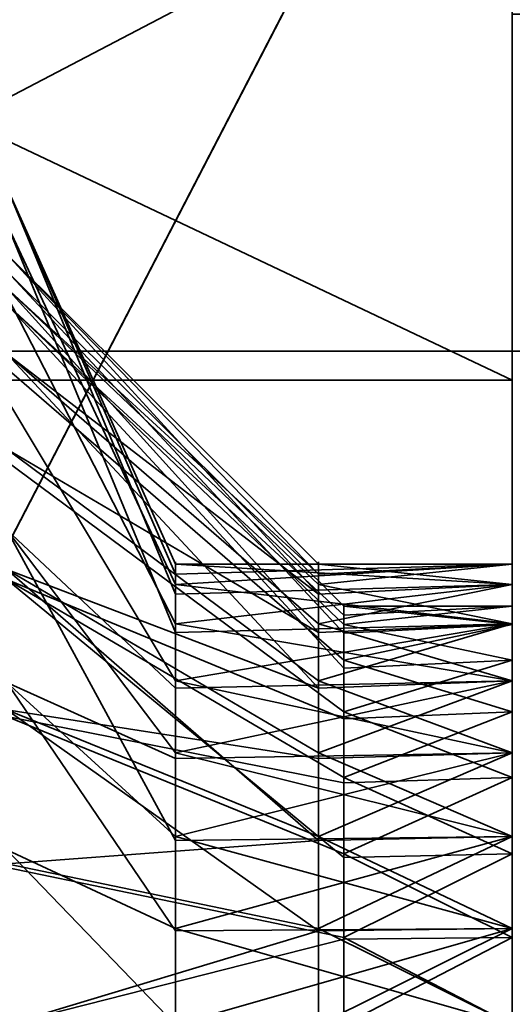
# Model space of a CAD drawing. Header units: millimetres. Extents: x -603 to 3703, y -115 to 193.
# Tile 437 of 656: x 1029 to 1032, y -22 to -16. Entities that reach past the tile are written whole.
import ezdxf

# ---------------------------------------------------------------- set-up
doc = ezdxf.new("R2010")
doc.units = ezdxf.units.MM
doc.layers.add('152', color=7, linetype='Continuous', true_color=0xffffff)

# ---------------------------------------------------------------- blocks, each defined once
blk = doc.blocks.new('UG_SURFACE_002')
at = {"layer": '152', "color": 252, "linetype": 'Continuous', "lineweight": 35}
for points in [[(2165, -18, 2212.25), (2165, 174.4, 2212.25), (835, 174.4, 2212.25), (835, -18, 2212.25)], [(985, -18, 2062.2499), (985, 174.4, 2062.2499), (2015.0001, 174.4, 2062.2499), (2015.0001, -18, 2062.2499)], [(2165, -18, 2212.25), (835, -18, 2212.25), (985, -18, 2062.2499), (2015.0001, -18, 2062.2499)]]:
    blk.add_3dface(points, dxfattribs=at)
blk = doc.blocks.new('UG_SURFACE_055')
at = {"layer": '152', "color": 252, "linetype": 'Continuous', "lineweight": 35}
for points in [[(1023.5, -29.92, 2023.7501), (1976.5, -29.92, 2023.7501), (1976.5, 14.42, 2023.7501), (1023.5, 14.42, 2023.7501)], [(1025, -29.92, 2022.2499), (1025, 14.42, 2022.2499), (1975, 14.42, 2022.2499), (1975, -29.92, 2022.2499)], [(970, -18, 2077.25), (2030, -18, 2077.25), (2028.5001, -18, 2075.7501), (971.5, -18, 2075.7501)], [(970, -18, 2077.25), (970, -29.92, 2077.25), (2030, -29.92, 2077.25), (2030, -18, 2077.25)], [(971.5, -18, 2075.7501), (2028.5001, -18, 2075.7501), (2028.5001, -29.92, 2075.7501), (971.5, -29.92, 2075.7501)]]:
    blk.add_3dface(points, dxfattribs=at)
blk = doc.blocks.new('UG_SURFACE_057')
at = {"layer": '152', "color": 252, "linetype": 'Continuous', "lineweight": 35}
for points in [[(1041, 4.0145, -7.75), (1026, 4.0145, -7.75), (1026, -24.9528, -7.75), (1974, -24.9528, -7.75)], [(1026, -24.9528, -8.75), (1026, 4.0145, -8.75), (1041, 4.0145, -8.75)], [(1041, 4.0145, -8.75), (1959, 4.0145, -8.75), (1026, -24.9528, -8.75)], [(1959, 4.0145, -8.75), (1974, 4.0145, -8.75), (1974, -24.9528, -8.75), (1026, -24.9528, -8.75)]]:
    blk.add_3dface(points, dxfattribs=at)
blk = doc.blocks.new('UG_SURFACE_197')
at = {"layer": '152', "color": 252, "linetype": 'Continuous', "lineweight": 35}
for points in [[(1031.9999, -12, 1647), (1031.9999, -19.8349, 1645.9), (1031.9999, -20.5305, 1645.1274), (1031.9999, -14.1522, 1617.7653)], [(1031.9999, -12, 1647), (1031.9999, -19.5137, 1646.8887), (1031.9999, -19.8349, 1645.9)], [(1031.9999, -12, 1647), (1031.9999, -12.7612, 1650.8268), (1031.9999, -19.6224, 1647.9225), (1031.9999, -19.5137, 1646.8887)], [(1031.9999, -12.7612, 1503.1731), (1031.9999, -19.5137, 1506.5887), (1031.9999, -19.8349, 1505.6)], [(1031.9999, -12.7612, 1503.1731), (1031.9999, -19.6224, 1507.6226), (1031.9999, -19.5137, 1506.5887)], [(1031.9999, -12.7612, 1503.1731), (1031.9999, -16, 1527), (1031.9999, -20.1421, 1508.5229), (1031.9999, -19.6224, 1507.6226)], [(1031.9999, -12.7612, 1650.8268), (1031.9999, -14.9289, 1654.0711), (1031.9999, -20.1421, 1648.8228), (1031.9999, -19.6224, 1647.9225)], [(1031.9999, -19.8349, 1505.6), (1031.9999, -20.5305, 1504.8275), (1031.9999, -14.9289, 1499.929), (1031.9999, -12.7612, 1503.1731)], [(1031.9999, -14.5858, 1618.4142), (1031.9999, -14.1522, 1617.7653), (1031.9999, -20.5305, 1645.1274)], [(1031.9999, -15.2346, 1618.8477), (1031.9999, -14.5858, 1618.4142), (1031.9999, -20.5305, 1645.1274)], [(1029, -16.75, 1498.7122), (1029, -14.9289, 1499.929), (1031.9999, -14.9289, 1499.929), (1031.9999, -18.1732, 1497.7612)], [(1031.9999, -18.1732, 1656.2388), (1031.9999, -14.9289, 1654.0711), (1029, -14.9289, 1654.0711), (1029, -16.75, 1655.2879)], [(1031.9999, -20.9832, 1649.4339), (1031.9999, -20.1421, 1648.8228), (1031.9999, -14.9289, 1654.0711), (1031.9999, -18.1732, 1656.2388)], [(1031.9999, -18.1732, 1497.7612), (1031.9999, -14.9289, 1499.929), (1031.9999, -20.5305, 1504.8275), (1031.9999, -21.4802, 1504.4047)], [(1031.9999, -15.2346, 1618.8477), (1031.9999, -20.5305, 1645.1274), (1031.9999, -21.4802, 1644.7046)], [(1031.9999, -16, 1619), (1031.9999, -15.2346, 1618.8477), (1031.9999, -21.4802, 1644.7046)], [(1031.9999, -21.4802, 1644.7046), (1031.9999, -22, 1644.65), (1031.9999, -28, 1619), (1031.9999, -16, 1619)], [(1031.9999, -22, 1509.3499), (1031.9999, -20.9832, 1509.1338), (1031.9999, -16, 1527), (1031.9999, -28, 1527)], [(1031.9999, -20.9832, 1509.1338), (1031.9999, -20.1421, 1508.5229), (1031.9999, -16, 1527)], [(1070.5, -16, 1619), (1031.9999, -16, 1619), (1031.9999, -28, 1619), (1070.5, -28, 1619)], [(1031.9999, -16, 1527), (1101, -16, 1527), (1101, -28, 1527), (1031.9999, -28, 1527)], [(1031.9999, -28, 1528), (1100.5858, -28, 1528), (1100.5858, -16, 1528), (1031.9999, -16, 1528)], [(1031.9999, -28, 1528), (1031.9999, -16, 1528), (1031.9999, -28, 1618)], [(1031.9999, -16, 1618), (1031.9999, -28, 1618), (1031.9999, -16, 1528)], [(1070.5, -16, 1618), (1070.5, -28, 1618), (1031.9999, -28, 1618), (1031.9999, -16, 1618)], [(1031.9999, -18.1732, 1497.7612), (1029, -18.1732, 1497.7612), (1029, -16.75, 1498.7122)], [(1029, -16.75, 1655.2879), (1029, -18.1732, 1656.2388), (1031.9999, -18.1732, 1656.2388)], [(1029, -17.5247, 1647.6203), (1031, -19.5137, 1647.4113), (1031, -19.6743, 1647.9057)], [(1031, -19.568, 1646.8943), (1031, -19.5137, 1647.4113), (1029, -17.5247, 1647.6203), (1029, -17.7202, 1645.7595)], [(1031, -19.6743, 1647.9057), (1031, -19.8349, 1648.3999), (1029, -18.1029, 1649.4), (1029, -17.5247, 1647.6203)], [(1029, -17.5247, 1507.3204), (1031, -19.5137, 1507.1113), (1031, -19.6743, 1507.6057)], [(1031, -19.568, 1506.5944), (1031, -19.5137, 1507.1113), (1029, -17.5247, 1507.3204), (1029, -17.7202, 1505.4594)], [(1031, -19.6743, 1507.6057), (1031, -19.8349, 1508.1), (1029, -18.1029, 1509.1), (1029, -17.5247, 1507.3204)], [(1029, -17.7202, 1645.7595), (1031, -19.6224, 1646.3774), (1031, -19.568, 1646.8943)], [(1029, -17.7202, 1645.7595), (1029, -18.6558, 1644.1389), (1031, -20.1421, 1645.4772), (1031, -19.8822, 1645.9273)], [(1031, -19.8822, 1645.9273), (1031, -19.6224, 1646.3774), (1029, -17.7202, 1645.7595)], [(1029, -17.7202, 1505.4594), (1031, -19.6224, 1506.0774), (1031, -19.568, 1506.5944)], [(1029, -17.7202, 1505.4594), (1029, -18.6558, 1503.8389), (1031, -20.1421, 1505.1771), (1031, -19.8822, 1505.6273)], [(1031, -19.8822, 1505.6273), (1031, -19.6224, 1506.0774), (1029, -17.7202, 1505.4594)], [(1029, -19.355, 1650.7906), (1029, -18.1029, 1649.4), (1031, -19.8349, 1648.3999), (1031, -20.1827, 1648.7863)], [(1029, -19.355, 1510.4905), (1029, -18.1029, 1509.1), (1031, -19.8349, 1508.1), (1031, -20.1827, 1508.4863)], [(1029, -18.1732, 1497.7612), (1031.9999, -18.1732, 1497.7612), (1031.9999, -22, 1497), (1029, -22, 1497)], [(1029, -22, 1656.9999), (1031.9999, -22, 1656.9999), (1031.9999, -18.1732, 1656.2388), (1029, -18.1732, 1656.2388)], [(1031.9999, -22, 1649.65), (1031.9999, -20.9832, 1649.4339), (1031.9999, -18.1732, 1656.2388), (1031.9999, -22, 1656.9999)], [(1031.9999, -21.4802, 1504.4047), (1031.9999, -22, 1504.3499), (1031.9999, -22, 1497), (1031.9999, -18.1732, 1497.7612)], [(1031, -20.5626, 1645.1716), (1031, -20.1421, 1645.4772), (1029, -18.6558, 1644.1389), (1029, -20.1697, 1643.039)], [(1031, -20.5626, 1504.8716), (1031, -20.1421, 1505.1771), (1029, -18.6558, 1503.8389), (1029, -20.1697, 1502.7391)], [(1029, -19.355, 1650.7906), (1031, -20.5305, 1649.1725), (1031, -21.0054, 1649.3839)], [(1031, -20.1827, 1648.7863), (1031, -20.5305, 1649.1725), (1029, -19.355, 1650.7906)], [(1031, -21.0054, 1649.3839), (1031, -21.4802, 1649.5954), (1029, -21.0644, 1651.5517), (1029, -19.355, 1650.7906)], [(1029, -19.355, 1510.4905), (1031, -20.5305, 1508.8725), (1031, -21.0054, 1509.084)], [(1031, -20.1827, 1508.4863), (1031, -20.5305, 1508.8725), (1029, -19.355, 1510.4905)], [(1031, -21.0054, 1509.084), (1031, -21.4802, 1509.2953), (1029, -21.0644, 1511.2517), (1029, -19.355, 1510.4905)], [(1031.9999, -19.5137, 1646.8887), (1031.9999, -19.6224, 1647.9225), (1031, -19.5137, 1647.4113)], [(1031.9999, -19.6224, 1647.9225), (1031, -19.6743, 1647.9057), (1031, -19.5137, 1647.4113)], [(1031.9999, -19.5137, 1646.8887), (1031, -19.568, 1646.8943), (1031, -19.6224, 1646.3774)], [(1031, -19.6224, 1646.3774), (1031.9999, -19.8349, 1645.9), (1031.9999, -19.5137, 1646.8887)], [(1031, -19.5137, 1647.4113), (1031, -19.568, 1646.8943), (1031.9999, -19.5137, 1646.8887)], [(1031.9999, -19.5137, 1506.5887), (1031.9999, -19.6224, 1507.6226), (1031, -19.5137, 1507.1113)], [(1031.9999, -19.6224, 1507.6226), (1031, -19.6743, 1507.6057), (1031, -19.5137, 1507.1113)], [(1031.9999, -19.5137, 1506.5887), (1031, -19.568, 1506.5944), (1031, -19.6224, 1506.0774)], [(1031, -19.6224, 1506.0774), (1031.9999, -19.8349, 1505.6), (1031.9999, -19.5137, 1506.5887)], [(1031, -19.5137, 1507.1113), (1031, -19.568, 1506.5944), (1031.9999, -19.5137, 1506.5887)], [(1031, -19.8349, 1648.3999), (1031.9999, -19.6224, 1647.9225), (1031.9999, -20.1421, 1648.8228)], [(1031, -19.6224, 1646.3774), (1031, -19.8822, 1645.9273), (1031.9999, -19.8349, 1645.9)], [(1031, -19.8349, 1648.3999), (1031, -19.6743, 1647.9057), (1031.9999, -19.6224, 1647.9225)], [(1031, -19.8349, 1508.1), (1031.9999, -19.6224, 1507.6226), (1031.9999, -20.1421, 1508.5229)], [(1031, -19.6224, 1506.0774), (1031, -19.8822, 1505.6273), (1031.9999, -19.8349, 1505.6)], [(1031, -19.8349, 1508.1), (1031, -19.6743, 1507.6057), (1031.9999, -19.6224, 1507.6226)], [(1031.9999, -20.1421, 1648.8228), (1031, -20.1827, 1648.7863), (1031, -19.8349, 1648.3999)], [(1031.9999, -20.5305, 1645.1274), (1031.9999, -19.8349, 1645.9), (1031, -20.1421, 1645.4772)], [(1031.9999, -19.8349, 1645.9), (1031, -19.8822, 1645.9273), (1031, -20.1421, 1645.4772)], [(1031.9999, -20.1421, 1508.5229), (1031, -20.1827, 1508.4863), (1031, -19.8349, 1508.1)], [(1031.9999, -20.5305, 1504.8275), (1031.9999, -19.8349, 1505.6), (1031, -20.1421, 1505.1771)], [(1031.9999, -19.8349, 1505.6), (1031, -19.8822, 1505.6273), (1031, -20.1421, 1505.1771)], [(1031.9999, -20.1421, 1648.8228), (1031.9999, -20.9832, 1649.4339), (1031, -20.5305, 1649.1725)], [(1031, -20.1421, 1645.4772), (1031, -20.5626, 1645.1716), (1031.9999, -20.5305, 1645.1274)], [(1031, -20.5305, 1649.1725), (1031, -20.1827, 1648.7863), (1031.9999, -20.1421, 1648.8228)], [(1031.9999, -20.1421, 1508.5229), (1031.9999, -20.9832, 1509.1338), (1031, -20.5305, 1508.8725)], [(1031, -20.1421, 1505.1771), (1031, -20.5626, 1504.8716), (1031.9999, -20.5305, 1504.8275)], [(1031, -20.5305, 1508.8725), (1031, -20.1827, 1508.4863), (1031.9999, -20.1421, 1508.5229)], [(1029, -20.1697, 1643.039), (1031, -20.9832, 1644.8661), (1031, -20.5626, 1645.1716)], [(1031, -21.4916, 1644.7581), (1031, -20.9832, 1644.8661), (1029, -20.1697, 1643.039), (1029, -22, 1642.65)], [(1029, -20.1697, 1502.7391), (1031, -20.9832, 1504.5662), (1031, -20.5626, 1504.8716)], [(1031, -21.4916, 1504.4581), (1031, -20.9832, 1504.5662), (1029, -20.1697, 1502.7391), (1029, -22, 1502.35)], [(1031.9999, -20.9832, 1649.4339), (1031, -21.0054, 1649.3839), (1031, -20.5305, 1649.1725)], [(1031.9999, -20.5305, 1645.1274), (1031, -20.5626, 1645.1716), (1031, -20.9832, 1644.8661)], [(1031, -20.9832, 1644.8661), (1031.9999, -21.4802, 1644.7046), (1031.9999, -20.5305, 1645.1274)], [(1031.9999, -20.9832, 1509.1338), (1031, -21.0054, 1509.084), (1031, -20.5305, 1508.8725)], [(1031.9999, -20.5305, 1504.8275), (1031, -20.5626, 1504.8716), (1031, -20.9832, 1504.5662)], [(1031, -20.9832, 1504.5662), (1031.9999, -21.4802, 1504.4047), (1031.9999, -20.5305, 1504.8275)], [(1031, -21.4802, 1649.5954), (1031.9999, -20.9832, 1649.4339), (1031.9999, -22, 1649.65)], [(1031, -20.9832, 1644.8661), (1031, -21.4916, 1644.7581), (1031.9999, -21.4802, 1644.7046)], [(1031, -21.4802, 1649.5954), (1031, -21.0054, 1649.3839), (1031.9999, -20.9832, 1649.4339)], [(1031, -21.4802, 1509.2953), (1031.9999, -20.9832, 1509.1338), (1031.9999, -22, 1509.3499)], [(1031, -20.9832, 1504.5662), (1031, -21.4916, 1504.4581), (1031.9999, -21.4802, 1504.4047)], [(1031, -21.4802, 1509.2953), (1031, -21.0054, 1509.084), (1031.9999, -20.9832, 1509.1338)], [(1029, -22, 1651.65), (1029, -21.0644, 1651.5517), (1031, -21.4802, 1649.5954), (1031, -22, 1649.65)], [(1029, -22, 1511.35), (1029, -21.0644, 1511.2517), (1031, -21.4802, 1509.2953), (1031, -22, 1509.3499)], [(1029, -22, 1642.65), (1031, -22, 1644.65), (1031, -21.4916, 1644.7581)], [(1029, -22, 1502.35), (1031, -22, 1504.3499), (1031, -21.4916, 1504.4581)], [(1031.9999, -22, 1649.65), (1031, -22, 1649.65), (1031, -21.4802, 1649.5954)], [(1031.9999, -21.4802, 1644.7046), (1031, -21.4916, 1644.7581), (1031, -22, 1644.65)], [(1031, -22, 1644.65), (1031.9999, -22, 1644.65), (1031.9999, -21.4802, 1644.7046)], [(1031.9999, -22, 1509.3499), (1031, -22, 1509.3499), (1031, -21.4802, 1509.2953)], [(1031.9999, -21.4802, 1504.4047), (1031, -21.4916, 1504.4581), (1031, -22, 1504.3499)], [(1031, -22, 1504.3499), (1031.9999, -22, 1504.3499), (1031.9999, -21.4802, 1504.4047)]]:
    blk.add_3dface(points, dxfattribs=at)
blk = doc.blocks.new('UG_SURFACE_198')
at = {"layer": '152', "color": 252, "linetype": 'Continuous', "lineweight": 35}
for points in [[(1031.9999, -12, 1181.5), (1031.9999, -19.2651, 1178.2125), (1031.9999, -19.6184, 1177.125), (1031.9999, -14.5761, 1158.1827)], [(1031.9999, -12, 1181.5), (1031.9999, -19.3846, 1179.3498), (1031.9999, -19.2651, 1178.2125)], [(1031.9999, -12, 1181.5), (1031.9999, -12.7612, 1185.3268), (1031.9999, -19.9564, 1180.3401), (1031.9999, -19.3846, 1179.3498)], [(1031.9999, -14.9289, 974.429), (1031.9999, -12.7612, 977.6732), (1031.9999, -19.6184, 983.125), (1031.9999, -20.3836, 982.2752)], [(1031.9999, -12.7612, 977.6732), (1031.9999, -15.5, 1004.2), (1031.9999, -19.3846, 985.3498), (1031.9999, -19.2651, 984.2125)], [(1031.9999, -19.2651, 984.2125), (1031.9999, -19.6184, 983.125), (1031.9999, -12.7612, 977.6732)], [(1031.9999, -20.8815, 1181.0123), (1031.9999, -19.9564, 1180.3401), (1031.9999, -12.7612, 1185.3268), (1031.9999, -14.9289, 1188.5711)], [(1031.9999, -14.5761, 1158.1827), (1031.9999, -19.6184, 1177.125), (1031.9999, -20.3836, 1176.2753)], [(1031.9999, -14.7929, 1158.5071), (1031.9999, -14.5761, 1158.1827), (1031.9999, -20.3836, 1176.2753)], [(1031.9999, -20.3836, 1176.2753), (1031.9999, -15.1173, 1158.7238), (1031.9999, -14.7929, 1158.5071)], [(1031.9999, -14.9289, 974.429), (1031.9999, -18.1732, 972.2612), (1029, -18.1732, 972.2612), (1029, -16.5, 973.3792)], [(1029, -16.5, 973.3792), (1029, -14.9289, 974.429), (1031.9999, -14.9289, 974.429)], [(1031.9999, -14.9289, 1188.5711), (1029, -14.9289, 1188.5711), (1029, -16.5, 1189.6209)], [(1029, -16.5, 1189.6209), (1029, -18.1732, 1190.7388), (1031.9999, -18.1732, 1190.7388), (1031.9999, -14.9289, 1188.5711)], [(1031.9999, -18.1732, 972.2612), (1031.9999, -14.9289, 974.429), (1031.9999, -20.3836, 982.2752), (1031.9999, -21.4282, 981.8101)], [(1031.9999, -14.9289, 1188.5711), (1031.9999, -18.1732, 1190.7388), (1031.9999, -20.8815, 1181.0123)], [(1031.9999, -15.5, 1158.8), (1031.9999, -15.1173, 1158.7238), (1031.9999, -20.3836, 1176.2753), (1031.9999, -21.4282, 1175.8101)], [(1031.9999, -28.5, 1157.8), (1031.9999, -15.5, 1093.0001), (1031.9999, -15.5, 1112)], [(1031.9999, -15.5, 1015.975), (1031.9999, -19.3846, 1017.3498), (1031.9999, -19.2651, 1016.2126)], [(1031.9999, -28.5, 1157.8), (1031.9999, -22, 1019.25), (1031.9999, -15.5, 1061.4204), (1031.9999, -15.5, 1093.0001)], [(1031.9999, -15.5, 1005.2), (1031.9999, -19.6184, 1015.125), (1031.9999, -20.3836, 1014.2752)], [(1031.9999, -15.5, 1015.975), (1031.9999, -15.5, 1036.9705), (1031.9999, -19.9564, 1018.3401), (1031.9999, -19.3846, 1017.3498)], [(1031.9999, -22, 1019.25), (1031.9999, -20.8815, 1019.0122), (1031.9999, -15.5, 1036.9705), (1031.9999, -15.5, 1061.4204)], [(1031.9999, -19.2651, 1016.2126), (1031.9999, -19.6184, 1015.125), (1031.9999, -15.5, 1005.2), (1031.9999, -15.5, 1015.975)], [(1031.9999, -15.5, 1112), (1031.9999, -15.5, 1157.8), (1031.9999, -28.5, 1157.8)], [(1031.9999, -20.8815, 1019.0122), (1031.9999, -19.9564, 1018.3401), (1031.9999, -15.5, 1036.9705)], [(1031.9999, -28.5, 1005.2), (1031.9999, -15.5, 1005.2), (1031.9999, -21.4282, 1013.81), (1031.9999, -22.5718, 1013.81)], [(1031.9999, -20.3836, 1014.2752), (1031.9999, -21.4282, 1013.81), (1031.9999, -15.5, 1005.2)], [(1064.375, -15.5, 1005.2), (1031.9999, -15.5, 1005.2), (1031.9999, -28.5, 1005.2), (1064.375, -28.5, 1005.2)], [(1064.375, -28.5, 1157.8), (1031.9999, -28.5, 1157.8), (1031.9999, -15.5, 1157.8), (1064.375, -15.5, 1157.8)], [(1031.9999, -15.5, 1004.2), (1031.9999, -28.5, 1004.2), (1031.9999, -22, 987.25), (1031.9999, -20.8815, 987.0123)], [(1031.9999, -28.5, 1158.8), (1031.9999, -15.5, 1158.8), (1031.9999, -21.4282, 1175.8101), (1031.9999, -22, 1175.75)], [(1031.9999, -20.8815, 987.0123), (1031.9999, -19.9564, 986.3401), (1031.9999, -15.5, 1004.2)], [(1031.9999, -19.9564, 986.3401), (1031.9999, -19.3846, 985.3498), (1031.9999, -15.5, 1004.2)], [(1031.9999, -15.5, 1004.2), (1100, -15.5, 1004.2), (1100, -28.5, 1004.2), (1031.9999, -28.5, 1004.2)], [(1100, -15.5, 1158.8), (1031.9999, -15.5, 1158.8), (1031.9999, -28.5, 1158.8), (1100, -28.5, 1158.8)], [(1029, -17.0274, 1017.0226), (1030.0018, -19.2651, 1016.7874), (1030.0018, -19.4417, 1017.3312)], [(1029, -17.0274, 1017.0226), (1029, -17.2447, 1014.9549), (1030.0018, -19.3846, 1015.6502), (1030.0018, -19.3248, 1016.2188)], [(1030.0018, -19.3248, 1016.2188), (1030.0018, -19.2651, 1016.7874), (1029, -17.0274, 1017.0226)], [(1030.0018, -19.4417, 1017.3312), (1030.0018, -19.6184, 1017.875), (1029, -17.6699, 1019.0001), (1029, -17.0274, 1017.0226)], [(1029, -17.2447, 1014.9549), (1029, -18.2843, 1013.1544), (1030.0018, -19.9564, 1014.6599), (1030.0018, -19.6705, 1015.1551)], [(1030.0018, -19.6705, 1015.1551), (1030.0018, -19.3846, 1015.6502), (1029, -17.2447, 1014.9549)], [(1029, -17.4252, 1178.9808), (1030.8501, -19.2651, 1178.7875), (1030.8501, -19.4417, 1179.3312)], [(1029, -17.4252, 1178.9808), (1029, -17.6251, 1177.0785), (1030.8501, -19.3846, 1177.6502), (1030.8501, -19.3248, 1178.2188)], [(1030.8501, -19.3248, 1178.2188), (1030.8501, -19.2651, 1178.7875), (1029, -17.4252, 1178.9808)], [(1030.8501, -19.4417, 1179.3312), (1030.8501, -19.6184, 1179.875), (1029, -18.0163, 1180.8), (1029, -17.4252, 1178.9808)], [(1029, -18.0163, 986.8), (1029, -17.4252, 984.9808), (1030.8501, -19.2651, 984.7875), (1030.8501, -19.4417, 985.3312)], [(1030.8501, -19.3248, 984.2188), (1030.8501, -19.2651, 984.7875), (1029, -17.4252, 984.9808), (1029, -17.6251, 983.0785)], [(1029, -17.6251, 1177.0785), (1029, -18.5815, 1175.422), (1030.8501, -19.9564, 1176.6599), (1030.8501, -19.6705, 1177.155)], [(1030.8501, -19.6705, 1177.155), (1030.8501, -19.3846, 1177.6502), (1029, -17.6251, 1177.0785)], [(1029, -17.6251, 983.0785), (1030.8501, -19.3846, 983.6502), (1030.8501, -19.3248, 984.2188)], [(1030.8501, -19.6705, 983.1551), (1030.8501, -19.3846, 983.6502), (1029, -17.6251, 983.0785), (1029, -18.5815, 981.422)], [(1029, -19.0611, 1020.5451), (1029, -17.6699, 1019.0001), (1030.0018, -19.6184, 1017.875), (1030.0018, -20.001, 1018.2999)], [(1029, -19.2962, 1182.2215), (1029, -18.0163, 1180.8), (1030.8501, -19.6184, 1179.875), (1030.8501, -20.001, 1180.2999)], [(1029, -18.0163, 986.8), (1030.8501, -19.6184, 985.875), (1030.8501, -20.001, 986.2999)], [(1030.8501, -19.4417, 985.3312), (1030.8501, -19.6184, 985.875), (1029, -18.0163, 986.8)], [(1030.8501, -20.001, 986.2999), (1030.8501, -20.3836, 986.7248), (1029, -19.2962, 988.2215), (1029, -18.0163, 986.8)], [(1029, -18.1732, 972.2612), (1031.9999, -18.1732, 972.2612), (1031.9999, -22, 971.5), (1029, -22, 971.5)], [(1029, -22, 1191.4999), (1031.9999, -22, 1191.4999), (1031.9999, -18.1732, 1190.7388), (1029, -18.1732, 1190.7388)], [(1031.9999, -18.1732, 1190.7388), (1031.9999, -22, 1191.4999), (1031.9999, -22, 1181.25), (1031.9999, -20.8815, 1181.0123)], [(1031.9999, -21.4282, 981.8101), (1031.9999, -22, 981.75), (1031.9999, -22, 971.5), (1031.9999, -18.1732, 972.2612)], [(1030.0018, -20.4189, 1014.3238), (1030.0018, -19.9564, 1014.6599), (1029, -18.2843, 1013.1544), (1029, -19.9663, 1011.9323)], [(1030.8501, -20.4189, 1176.3238), (1030.8501, -19.9564, 1176.6599), (1029, -18.5815, 1175.422), (1029, -20.129, 1174.2977)], [(1029, -18.5815, 981.422), (1030.8501, -19.9564, 982.6599), (1030.8501, -19.6705, 983.1551)], [(1030.8501, -20.4189, 982.3238), (1030.8501, -19.9564, 982.6599), (1029, -18.5815, 981.422), (1029, -20.129, 980.2977)], [(1029, -19.0611, 1020.5451), (1030.0018, -20.3836, 1018.7248), (1030.0018, -20.9059, 1018.9574)], [(1030.0018, -20.001, 1018.2999), (1030.0018, -20.3836, 1018.7248), (1029, -19.0611, 1020.5451)], [(1030.0018, -20.9059, 1018.9574), (1030.0018, -21.4282, 1019.19), (1029, -20.9604, 1021.3908), (1029, -19.0611, 1020.5451)], [(1031.9999, -19.3846, 1017.3498), (1030.0018, -19.4417, 1017.3312), (1030.0018, -19.2651, 1016.7874)], [(1030.0018, -19.2651, 1016.7874), (1031.9999, -19.2651, 1016.2126), (1031.9999, -19.3846, 1017.3498)], [(1031.9999, -19.2651, 1016.2126), (1030.0018, -19.3248, 1016.2188), (1030.0018, -19.3846, 1015.6502)], [(1030.0018, -19.3846, 1015.6502), (1031.9999, -19.6184, 1015.125), (1031.9999, -19.2651, 1016.2126)], [(1030.0018, -19.2651, 1016.7874), (1030.0018, -19.3248, 1016.2188), (1031.9999, -19.2651, 1016.2126)], [(1031.9999, -19.2651, 1178.2125), (1031.9999, -19.3846, 1179.3498), (1030.8501, -19.2651, 1178.7875)], [(1031.9999, -19.3846, 1179.3498), (1030.8501, -19.4417, 1179.3312), (1030.8501, -19.2651, 1178.7875)], [(1031.9999, -19.2651, 1178.2125), (1030.8501, -19.3248, 1178.2188), (1030.8501, -19.3846, 1177.6502)], [(1030.8501, -19.3846, 1177.6502), (1031.9999, -19.6184, 1177.125), (1031.9999, -19.2651, 1178.2125)], [(1030.8501, -19.2651, 1178.7875), (1030.8501, -19.3248, 1178.2188), (1031.9999, -19.2651, 1178.2125)], [(1031.9999, -19.3846, 985.3498), (1030.8501, -19.4417, 985.3312), (1030.8501, -19.2651, 984.7875)], [(1030.8501, -19.2651, 984.7875), (1031.9999, -19.2651, 984.2125), (1031.9999, -19.3846, 985.3498)], [(1031.9999, -19.6184, 983.125), (1031.9999, -19.2651, 984.2125), (1030.8501, -19.3846, 983.6502)], [(1031.9999, -19.2651, 984.2125), (1030.8501, -19.3248, 984.2188), (1030.8501, -19.3846, 983.6502)], [(1030.8501, -19.2651, 984.7875), (1030.8501, -19.3248, 984.2188), (1031.9999, -19.2651, 984.2125)], [(1029, -19.2962, 1182.2215), (1030.8501, -20.3836, 1180.7247), (1030.8501, -20.9059, 1180.9573)], [(1030.8501, -20.001, 1180.2999), (1030.8501, -20.3836, 1180.7247), (1029, -19.2962, 1182.2215)], [(1030.8501, -20.9059, 1180.9573), (1030.8501, -21.4282, 1181.1899), (1029, -21.0436, 1182.9995), (1029, -19.2962, 1182.2215)], [(1029, -21.0436, 988.9995), (1029, -19.2962, 988.2215), (1030.8501, -20.3836, 986.7248), (1030.8501, -20.9059, 986.9574)], [(1030.0018, -19.6184, 1017.875), (1031.9999, -19.3846, 1017.3498), (1031.9999, -19.9564, 1018.3401)], [(1030.0018, -19.3846, 1015.6502), (1030.0018, -19.6705, 1015.1551), (1031.9999, -19.6184, 1015.125)], [(1030.0018, -19.6184, 1017.875), (1030.0018, -19.4417, 1017.3312), (1031.9999, -19.3846, 1017.3498)], [(1031.9999, -19.3846, 1179.3498), (1031.9999, -19.9564, 1180.3401), (1030.8501, -19.6184, 1179.875)], [(1030.8501, -19.3846, 1177.6502), (1030.8501, -19.6705, 1177.155), (1031.9999, -19.6184, 1177.125)], [(1030.8501, -19.6184, 1179.875), (1030.8501, -19.4417, 1179.3312), (1031.9999, -19.3846, 1179.3498)], [(1031.9999, -19.3846, 985.3498), (1031.9999, -19.9564, 986.3401), (1030.8501, -19.6184, 985.875)], [(1030.8501, -19.3846, 983.6502), (1030.8501, -19.6705, 983.1551), (1031.9999, -19.6184, 983.125)], [(1030.8501, -19.6184, 985.875), (1030.8501, -19.4417, 985.3312), (1031.9999, -19.3846, 985.3498)], [(1031.9999, -19.9564, 1018.3401), (1030.0018, -20.001, 1018.2999), (1030.0018, -19.6184, 1017.875)], [(1031.9999, -20.3836, 1014.2752), (1031.9999, -19.6184, 1015.125), (1030.0018, -19.9564, 1014.6599)], [(1031.9999, -19.6184, 1015.125), (1030.0018, -19.6705, 1015.1551), (1030.0018, -19.9564, 1014.6599)], [(1031.9999, -19.9564, 1180.3401), (1030.8501, -20.001, 1180.2999), (1030.8501, -19.6184, 1179.875)], [(1031.9999, -20.3836, 1176.2753), (1031.9999, -19.6184, 1177.125), (1030.8501, -19.9564, 1176.6599)], [(1031.9999, -19.6184, 1177.125), (1030.8501, -19.6705, 1177.155), (1030.8501, -19.9564, 1176.6599)], [(1031.9999, -19.9564, 986.3401), (1030.8501, -20.001, 986.2999), (1030.8501, -19.6184, 985.875)], [(1031.9999, -19.6184, 983.125), (1030.8501, -19.6705, 983.1551), (1030.8501, -19.9564, 982.6599)], [(1030.8501, -19.9564, 982.6599), (1031.9999, -20.3836, 982.2752), (1031.9999, -19.6184, 983.125)], [(1029, -19.9663, 1011.9323), (1030.0018, -20.8815, 1013.9878), (1030.0018, -20.4189, 1014.3238)], [(1029, -19.9663, 1011.9323), (1029, -22, 1011.5), (1030.0018, -22, 1013.75), (1030.0018, -21.4407, 1013.8689)], [(1030.0018, -21.4407, 1013.8689), (1030.0018, -20.8815, 1013.9878), (1029, -19.9663, 1011.9323)], [(1030.0018, -20.3836, 1018.7248), (1031.9999, -19.9564, 1018.3401), (1031.9999, -20.8815, 1019.0122)], [(1030.0018, -19.9564, 1014.6599), (1030.0018, -20.4189, 1014.3238), (1031.9999, -20.3836, 1014.2752)], [(1030.0018, -20.3836, 1018.7248), (1030.0018, -20.001, 1018.2999), (1031.9999, -19.9564, 1018.3401)], [(1030.8501, -20.3836, 1180.7247), (1031.9999, -19.9564, 1180.3401), (1031.9999, -20.8815, 1181.0123)], [(1030.8501, -19.9564, 1176.6599), (1030.8501, -20.4189, 1176.3238), (1031.9999, -20.3836, 1176.2753)], [(1030.8501, -20.3836, 1180.7247), (1030.8501, -20.001, 1180.2999), (1031.9999, -19.9564, 1180.3401)], [(1030.8501, -20.3836, 986.7248), (1031.9999, -19.9564, 986.3401), (1031.9999, -20.8815, 987.0123)], [(1030.8501, -19.9564, 982.6599), (1030.8501, -20.4189, 982.3238), (1031.9999, -20.3836, 982.2752)], [(1030.8501, -20.3836, 986.7248), (1030.8501, -20.001, 986.2999), (1031.9999, -19.9564, 986.3401)], [(1029, -20.129, 1174.2977), (1030.8501, -20.8815, 1175.9877), (1030.8501, -20.4189, 1176.3238)], [(1029, -20.129, 1174.2977), (1029, -22, 1173.9), (1030.8501, -22, 1175.75), (1030.8501, -21.4407, 1175.8689)], [(1030.8501, -21.4407, 1175.8689), (1030.8501, -20.8815, 1175.9877), (1029, -20.129, 1174.2977)], [(1029, -20.129, 980.2977), (1030.8501, -20.8815, 981.9878), (1030.8501, -20.4189, 982.3238)], [(1030.8501, -21.4407, 981.8689), (1030.8501, -20.8815, 981.9878), (1029, -20.129, 980.2977), (1029, -22, 979.9)], [(1031.9999, -20.8815, 1019.0122), (1030.0018, -20.9059, 1018.9574), (1030.0018, -20.3836, 1018.7248)], [(1031.9999, -21.4282, 1013.81), (1031.9999, -20.3836, 1014.2752), (1030.0018, -20.8815, 1013.9878)], [(1031.9999, -20.3836, 1014.2752), (1030.0018, -20.4189, 1014.3238), (1030.0018, -20.8815, 1013.9878)], [(1031.9999, -20.8815, 1181.0123), (1030.8501, -20.9059, 1180.9573), (1030.8501, -20.3836, 1180.7247)], [(1031.9999, -20.3836, 1176.2753), (1030.8501, -20.4189, 1176.3238), (1030.8501, -20.8815, 1175.9877)], [(1030.8501, -20.8815, 1175.9877), (1031.9999, -21.4282, 1175.8101), (1031.9999, -20.3836, 1176.2753)], [(1031.9999, -20.8815, 987.0123), (1030.8501, -20.9059, 986.9574), (1030.8501, -20.3836, 986.7248)], [(1031.9999, -20.3836, 982.2752), (1030.8501, -20.4189, 982.3238), (1030.8501, -20.8815, 981.9878)], [(1030.8501, -20.8815, 981.9878), (1031.9999, -21.4282, 981.8101), (1031.9999, -20.3836, 982.2752)], [(1030.8501, -20.9059, 986.9574), (1030.8501, -21.4282, 987.1899), (1029, -21.0436, 988.9995)], [(1030.0018, -21.4282, 1019.19), (1031.9999, -20.8815, 1019.0122), (1031.9999, -22, 1019.25)], [(1030.0018, -20.8815, 1013.9878), (1030.0018, -21.4407, 1013.8689), (1031.9999, -21.4282, 1013.81)], [(1030.0018, -21.4282, 1019.19), (1030.0018, -20.9059, 1018.9574), (1031.9999, -20.8815, 1019.0122)], [(1031.9999, -20.8815, 1181.0123), (1031.9999, -22, 1181.25), (1030.8501, -21.4282, 1181.1899)], [(1030.8501, -20.8815, 1175.9877), (1030.8501, -21.4407, 1175.8689), (1031.9999, -21.4282, 1175.8101)], [(1030.8501, -21.4282, 1181.1899), (1030.8501, -20.9059, 1180.9573), (1031.9999, -20.8815, 1181.0123)], [(1030.8501, -21.4282, 987.1899), (1031.9999, -20.8815, 987.0123), (1031.9999, -22, 987.25)], [(1030.8501, -20.8815, 981.9878), (1030.8501, -21.4407, 981.8689), (1031.9999, -21.4282, 981.8101)], [(1030.8501, -21.4282, 987.1899), (1030.8501, -20.9059, 986.9574), (1031.9999, -20.8815, 987.0123)], [(1029, -20.9604, 1021.3908), (1030.0018, -21.4282, 1019.19), (1030.0018, -22, 1019.19)], [(1030.0018, -22, 1019.19), (1030.0018, -22.5718, 1019.19), (1029, -23.0396, 1021.3908), (1029, -20.9604, 1021.3908)], [(1029, -22, 1183.1), (1029, -21.0436, 1182.9995), (1030.8501, -21.4282, 1181.1899), (1030.8501, -22, 1181.25)], [(1029, -22, 989.1), (1029, -21.0436, 988.9995), (1030.8501, -21.4282, 987.1899), (1030.8501, -22, 987.25)], [(1029, -22, 979.9), (1030.8501, -22, 981.75), (1030.8501, -21.4407, 981.8689)], [(1031.9999, -22, 1019.25), (1030.0018, -22, 1019.19), (1030.0018, -21.4282, 1019.19)], [(1031.9999, -22.5718, 1013.81), (1031.9999, -21.4282, 1013.81), (1030.0018, -22, 1013.75)], [(1031.9999, -21.4282, 1013.81), (1030.0018, -21.4407, 1013.8689), (1030.0018, -22, 1013.75)], [(1031.9999, -22, 1181.25), (1030.8501, -22, 1181.25), (1030.8501, -21.4282, 1181.1899)], [(1031.9999, -21.4282, 1175.8101), (1030.8501, -21.4407, 1175.8689), (1030.8501, -22, 1175.75)], [(1030.8501, -22, 1175.75), (1031.9999, -22, 1175.75), (1031.9999, -21.4282, 1175.8101)], [(1031.9999, -22, 987.25), (1030.8501, -22, 987.25), (1030.8501, -21.4282, 987.1899)], [(1031.9999, -21.4282, 981.8101), (1030.8501, -21.4407, 981.8689), (1030.8501, -22, 981.75)], [(1030.8501, -22, 981.75), (1031.9999, -22, 981.75), (1031.9999, -21.4282, 981.8101)]]:
    blk.add_3dface(points, dxfattribs=at)
blk = doc.blocks.new('UG_SURFACE_199')
at = {"layer": '152', "color": 35, "linetype": 'Continuous', "lineweight": 35}
for points in [[(1971, -34, 2019.0001), (1971, 0, 2019.0001), (1029, -15.75, 2019.0001), (1029, -28.25, 2019.0001)], [(1971, -2), (1971, -34), (1029, -28.25), (1029, -15.75)]]:
    blk.add_3dface(points, dxfattribs=at)

msp = doc.modelspace()

# ---------------------------------------------------------------- linework, layer by layer
at = {"layer": '152', "linetype": 'Continuous', "lineweight": -3}
for p, q in [((2165, -18, 2212.25), (835, -18, 2212.25)), ((2030, -18, 2077.25), (970, -18, 2077.25)), ((2028.5, -18, 2075.75), (971.5, -18, 2075.75)), ((985, -18, 2062.25), (2015, -18, 2062.25))]:
    msp.add_line(p, q, dxfattribs=at)
at = {"layer": '152', "linetype": 'Continuous', "lineweight": -3, "extrusion": (-1, 0, 0)}
for centre, radius in [((22, 1016.5, -1030.0018), 2.75), ((22, 984.5, -1030.85), 2.75), ((22, 1178.5, -1030.85), 2.75), ((22, 984.5, -1032), 2.75), ((22, 1178.5, -1032), 2.75), ((22, 1647.15, -1031), 2.5), ((22, 1506.85, -1031), 2.5), ((22, 1647.15, -1032), 2.5), ((22, 1506.85, -1032), 2.5)]:
    msp.add_circle(centre, radius, dxfattribs=at)

# ---------------------------------------------------------------- block references
at = {"layer": '152', "linetype": 'Continuous', "lineweight": -3}
for name in ['UG_SURFACE_002', 'UG_SURFACE_057', 'UG_SURFACE_055', 'UG_SURFACE_199', 'UG_SURFACE_197', 'UG_SURFACE_198']:
    msp.add_blockref(name, (0, 0), dxfattribs=at)

doc.saveas('drawing.dxf')
